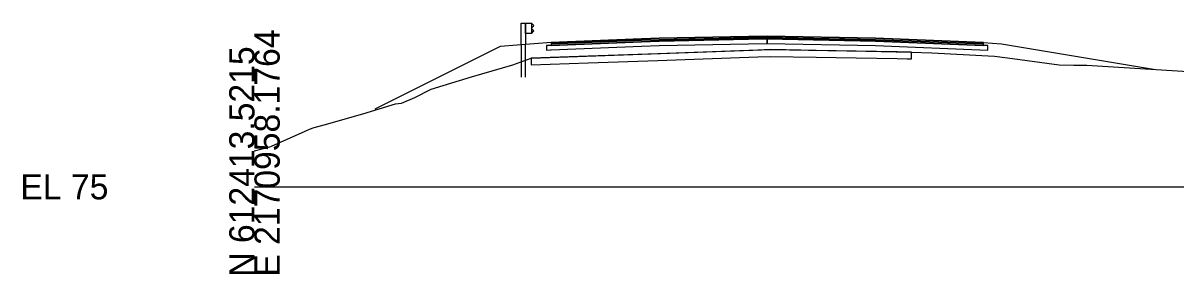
# Model space of a CAD drawing. Extents: x -26 to 1303, y -3010 to 12023.
# Drawn here: x -25.7 to 102.3, y 9490.3 to 9518.2 of the extents above; entities that cross this region are included whole.
import ezdxf

# ---------------------------------------------------------------- set-up
doc = ezdxf.new("R2010")
doc.units = 0
for name, color, linetype in [('RD_GPK_XS_Cell', 7, 'Continuous'), ('RD_PD_Final_TrvlWay', 7, 'Continuous'), ('RD_XS_Base', 7, 'Continuous'), ('RD_XS_ExGround', 7, 'Continuous'), ('RD_XS_ExPaveRet', 7, 'Continuous'), ('RD_XS_GR', 7, 'Continuous'), ('RD_XS_Greenside', 7, 'Continuous'), ('RD_XS_Pave', 7, 'Continuous'), ('RD_XS_PaveOvlay_CP', 7, 'Continuous'), ('RD_XS_TieSlope', 7, 'Continuous')]:
    doc.layers.add(name, color=color, linetype=linetype)

msp = doc.modelspace()

# ---------------------------------------------------------------- linework, layer by layer
at = {"layer": 'RD_GPK_XS_Cell'}
msp.add_line((0, 9500), (150, 9500), dxfattribs=at)
at = {"layer": 'RD_PD_Final_TrvlWay'}
msp.add_lwpolyline([(30.09, 9512.2), (30.09, 9515.81), (29.59, 9515.77), (29.59, 9512.2)], dxfattribs=at)
at = {"layer": 'RD_XS_Base'}
for p, q in [((54.83, 9516.39), (44.93, 9516.2)), ((56.93, 9516.44), (54.83, 9516.39)), ((56.93, 9516.57), (56.93, 9516.59)), ((56.93, 9516.59), (56.93, 9516.48)), ((56.93, 9516.44), (56.93, 9516.59)), ((56.93, 9516.59), (56.93, 9516.59)), ((56.93, 9516.59), (56.93, 9516.59)), ((56.93, 9516.59), (56.93, 9515.94)), ((56.93, 9516.44), (56.93, 9516.57)), ((56.93, 9516.48), (56.93, 9515.94)), ((56.93, 9516.35), (56.93, 9516.44)), ((56.93, 9515.94), (56.93, 9516.44)), ((56.93, 9516.44), (56.93, 9516.44)), ((56.93, 9516.44), (56.93, 9516.44)), ((56.93, 9516.44), (56.93, 9516.44)), ((68.93, 9516.2), (56.93, 9516.44)), ((32.85, 9515.71), (32.43, 9515.69)), ((32.43, 9515.69), (32.43, 9515.62)), ((32.43, 9515.62), (32.43, 9515.19)), ((32.43, 9515.19), (32.85, 9515.21)), ((32.93, 9515.71), (32.85, 9515.71)), ((32.85, 9515.21), (32.93, 9515.21)), ((42.96, 9516.12), (32.93, 9515.71)), ((32.93, 9515.21), (42.96, 9515.62)), ((44.93, 9516.2), (42.96, 9516.12)), ((42.96, 9515.62), (44.93, 9515.7)), ((44.93, 9515.7), (54.83, 9515.89)), ((54.83, 9515.89), (56.93, 9515.94)), ((56.93, 9515.94), (56.93, 9516.35)), ((56.93, 9515.94), (56.93, 9515.94)), ((56.93, 9515.94), (56.93, 9515.94)), ((56.93, 9515.94), (68.93, 9515.7)), ((80.93, 9515.72), (68.93, 9516.2)), ((68.93, 9515.7), (81.43, 9515.2)), ((70.93, 9516.12), (70.93, 9516.12)), ((70.93, 9515.62), (70.93, 9515.62)), ((81.43, 9515.7), (80.93, 9515.72)), ((80.93, 9515.72), (80.93, 9515.72)), ((81.43, 9515.2), (81.43, 9515.7)), ((81.43, 9515.7), (81.43, 9515.7))]:
    msp.add_line(p, q, dxfattribs=at)
at = {"layer": 'RD_XS_ExGround'}
msp.add_lwpolyline([(0, 9504), (0.01, 9504.01), (1.71, 9504.45), (1.88, 9504.5), (5.64, 9506.19), (6.1, 9506.42), (6.63, 9506.57), (7.87, 9506.93), (9.8, 9507.49), (12.03, 9508.11), (15.64, 9509.22), (16.34, 9509.31), (17.82, 9509.91), (19.63, 9510.84), (24.09, 9512.21), (28.67, 9513.56), (30.72, 9514.29), (55.33, 9515.17), (57.29, 9515.24), (67.88, 9515.06), (72.95, 9514.97), (75.2, 9514.88), (82.15, 9514.52), (83.6, 9514.32), (89.33, 9513.57), (90.95, 9513.52), (92.41, 9513.51), (103.65, 9512.83)], dxfattribs=at)
at = {"layer": 'RD_XS_ExPaveRet'}
for points in [[(72.95, 9514.97), (72.45, 9514.98), (71.37, 9515), (66.8, 9515.08), (62.37, 9515.15), (57.29, 9515.24), (55.9, 9515.19), (44.79, 9514.79), (37.05, 9514.52), (30.72, 9514.29), (30.72, 9514.29), (30.72, 9514.05), (30.72, 9513.54), (30.72, 9513.54), (37.05, 9513.77), (44.79, 9514.04), (55.9, 9514.44), (57.29, 9514.49), (62.37, 9514.4), (66.8, 9514.33), (71.37, 9514.25), (72.45, 9514.23), (72.95, 9514.22), (72.95, 9514.22), (72.95, 9514.22), (72.95, 9514.52), (72.95, 9514.97), (72.95, 9514.97), (72.95, 9514.97)], [(72.95, 9514.97), (72.45, 9514.98), (71.37, 9515), (66.8, 9515.08), (62.37, 9515.15), (57.29, 9515.24), (55.9, 9515.19), (44.79, 9514.79), (37.05, 9514.52), (30.72, 9514.29), (30.72, 9514.05), (30.72, 9513.54), (37.05, 9513.77), (44.79, 9514.04), (55.9, 9514.44), (57.29, 9514.49), (62.37, 9514.4), (66.8, 9514.33), (71.37, 9514.25), (72.45, 9514.23), (72.95, 9514.22), (72.95, 9514.22), (72.95, 9514.22), (72.95, 9514.52), (72.95, 9514.97), (72.95, 9514.97), (72.95, 9514.97)]]:
    msp.add_lwpolyline(points, dxfattribs=at)
at = {"layer": 'RD_XS_GR'}
for p, q in [((29.59, 9515.77), (29.59, 9518.2)), ((29.59, 9518.2), (29.84, 9518.2)), ((29.84, 9518.2), (30.09, 9518.2)), ((30.09, 9518.2), (30.09, 9515.81)), ((30.09, 9517.03), (30.09, 9518.2)), ((30.09, 9518.2), (30.76, 9518.2)), ((30.76, 9518.2), (30.76, 9517.03)), ((30.8, 9518.16), (30.76, 9518.2)), ((30.76, 9518.2), (30.76, 9518.02)), ((30.76, 9518.02), (30.76, 9517.03)), ((30.76, 9517.62), (30.99, 9517.86)), ((31.03, 9517.91), (30.8, 9518.16)), ((30.99, 9517.86), (31.03, 9517.91)), ((30.76, 9517.03), (30.09, 9517.03)), ((30.8, 9517.57), (30.76, 9517.62)), ((30.76, 9517.03), (30.99, 9517.28)), ((31.03, 9517.33), (30.8, 9517.57)), ((30.99, 9517.28), (31.03, 9517.33)), ((30.09, 9515.81), (29.59, 9515.77))]:
    msp.add_line(p, q, dxfattribs=at)
at = {"layer": 'RD_XS_Greenside'}
for p, q in [((27.28, 9515.58), (13.35, 9508.62)), ((82.93, 9515.87), (99.8, 9513.06))]:
    msp.add_line(p, q, dxfattribs=at)
at = {"layer": 'RD_XS_Pave'}
for p, q in [((42.96, 9516.43), (32.93, 9516.03)), ((44.93, 9516.51), (42.96, 9516.43)), ((54.83, 9516.71), (44.93, 9516.51)), ((54.83, 9516.55), (44.93, 9516.35)), ((44.93, 9516.35), (54.83, 9516.55)), ((44.93, 9516.2), (54.83, 9516.39)), ((56.93, 9516.75), (54.83, 9516.71)), ((56.93, 9516.59), (54.83, 9516.55)), ((54.83, 9516.55), (56.93, 9516.59)), ((54.83, 9516.39), (56.93, 9516.44)), ((68.93, 9516.51), (56.93, 9516.75)), ((56.93, 9516.75), (56.93, 9516.75)), ((56.93, 9516.75), (56.93, 9516.75)), ((56.93, 9516.57), (56.93, 9516.59)), ((56.93, 9516.59), (56.93, 9516.57)), ((56.93, 9516.44), (56.93, 9516.59)), ((56.93, 9516.59), (56.93, 9516.59)), ((56.93, 9516.59), (56.93, 9516.59)), ((56.93, 9516.59), (56.93, 9516.59)), ((56.93, 9516.59), (56.93, 9516.59)), ((56.93, 9516.59), (68.93, 9516.35)), ((68.93, 9516.35), (56.93, 9516.59)), ((56.93, 9516.59), (56.93, 9516.59)), ((56.93, 9516.59), (56.93, 9516.59)), ((56.93, 9516.59), (56.93, 9516.44)), ((56.93, 9516.44), (56.93, 9516.57)), ((56.93, 9516.57), (56.93, 9516.44)), ((56.93, 9516.44), (56.93, 9516.44)), ((56.93, 9516.44), (56.93, 9516.44)), ((56.93, 9516.44), (68.93, 9516.2)), ((80.93, 9516.03), (68.93, 9516.51)), ((70.93, 9516.43), (70.93, 9516.43)), ((42.96, 9516.28), (32.93, 9515.87)), ((32.93, 9515.87), (42.96, 9516.28)), ((32.93, 9515.71), (42.96, 9516.12)), ((32.93, 9516.03), (32.93, 9516.01)), ((32.93, 9516.01), (32.93, 9515.87)), ((32.93, 9515.87), (32.93, 9515.85)), ((32.93, 9515.85), (32.93, 9515.71)), ((44.93, 9516.35), (42.96, 9516.28)), ((42.96, 9516.28), (44.93, 9516.35)), ((42.96, 9516.12), (44.93, 9516.2)), ((68.93, 9516.35), (80.93, 9515.87)), ((80.93, 9515.87), (68.93, 9516.35)), ((68.93, 9516.2), (80.93, 9515.72)), ((70.93, 9516.27), (70.93, 9516.27)), ((70.93, 9516.27), (70.93, 9516.27)), ((70.93, 9516.12), (70.93, 9516.12)), ((80.93, 9515.87), (80.93, 9516.03)), ((80.93, 9516.03), (80.93, 9516.03)), ((80.93, 9515.72), (80.93, 9515.87)), ((80.93, 9515.87), (80.93, 9515.87))]:
    msp.add_line(p, q, dxfattribs=at)
at = {"layer": 'RD_XS_PaveOvlay_CP'}
for p, q in [((32.93, 9516.03), (44.93, 9516.51)), ((44.93, 9516.51), (56.93, 9516.75)), ((56.93, 9516.75), (68.93, 9516.51)), ((68.93, 9516.51), (80.93, 9516.03))]:
    msp.add_line(p, q, dxfattribs=at)
at = {"layer": 'RD_XS_TieSlope'}
for p, q in [((32.93, 9516.03), (27.28, 9515.58)), ((80.93, 9516.03), (82.93, 9515.87))]:
    msp.add_line(p, q, dxfattribs=at)

# ---------------------------------------------------------------- texts
at = {"layer": 'RD_GPK_XS_Cell'}
for s, p in [('E 2170958.1764', (2.8, 9490)), ('N 612413.5215', (0, 9490))]:
    msp.add_text(s, height=2.8, rotation=90, dxfattribs=at).set_placement(p)
msp.add_text('EL 75', height=2.8, dxfattribs=at).set_placement((-26, 9498.6))

doc.saveas('drawing.dxf')
